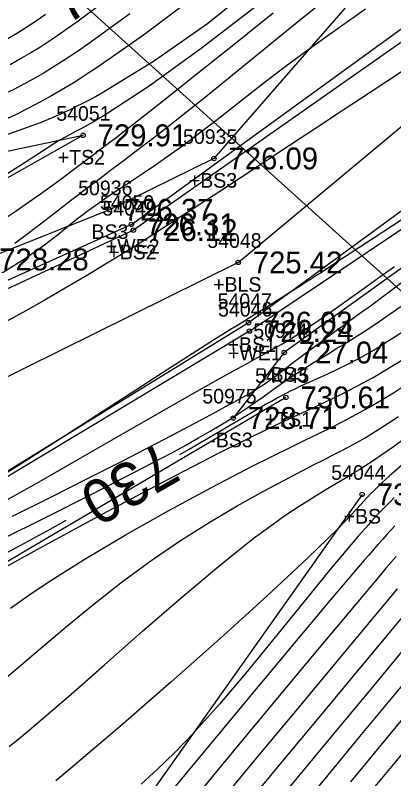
# Model space of a CAD drawing. Extents: x 1378535 to 1380697, y 997729 to 1000024.
# Drawn here: x 1379655.8 to 1379681.7, y 998912.5 to 998964.8 of the extents above; entities that cross this region are included whole.
import ezdxf

# ---------------------------------------------------------------- set-up
doc = ezdxf.new("R2010")
doc.units = 0
for name, color, linetype in [('RD_DTM_BkLn1', 7, 'Continuous'), ('RD_DTM_BkLn2', 7, 'Continuous'), ('RD_DTM_BkLn_txCode', 7, 'Continuous'), ('RD_DTM_Major1', 7, 'Continuous'), ('RD_DTM_Major1_Lbl', 7, 'Continuous'), ('RD_DTM_Minor1', 7, 'Continuous'), ('RD_EX_Bridge', 7, 'Continuous'), ('RD_EX_H2O', 7, 'Continuous'), ('RD_EX_H2O_txCode', 7, 'Continuous'), ('RD_EX_TX_H2O_ELEV', 7, 'Continuous'), ('RD_EX_TX_Misc_ELEV', 7, 'Continuous'), ('RD_SMD_Locator', 7, 'Continuous')]:
    doc.layers.add(name, color=color, linetype=linetype)

msp = doc.modelspace()

# ---------------------------------------------------------------- linework, layer by layer
at = {"layer": 'RD_DTM_BkLn1'}
for points in [[(1379671.069, 998947.908), (1379694.884, 998967.78), (1379723.442, 999002.448), (1379771.255, 999073.041), (1379827.632, 999138.855), (1379861.249, 999179.195), (1379915.357, 999192.54), (1379973.258, 999207.681), (1380032.706, 999223.017), (1380054.696, 999270.258), (1380073.859, 999314.517)], [(1379671.069, 998947.908), (1379636.827, 998930.955), (1379605.186, 998911.649), (1379580.097, 998894.437), (1379553.453, 998877.652)]]:
    msp.add_lwpolyline(points, dxfattribs=at)
at = {"layer": 'RD_DTM_BkLn2'}
for points in [[(1380068.121, 999316.651), (1380049.657, 999274.82), (1380028.513, 999225.034), (1379966.47, 999214.136), (1379918.102, 999198.529), (1379857.342, 999182.9), (1379822.296, 999142.387), (1379766.345, 999075.773), (1379728.069, 999017.429), (1379693.219, 998970.733), (1379663.886, 998950.121)], [(1380081.016, 999311.458), (1380061.411, 999264.141), (1380033.797, 999220.561), (1379978.164, 999199.192), (1379919.041, 999191.309), (1379864.05, 999174.436), (1379831.301, 999133.028), (1379774.735, 999068.751), (1379734.541, 999013.539), (1379699.544, 998964.07), (1379671.775, 998943.782)], [(1379549.178, 999022.196), (1379561.654, 999008.614), (1379573.991, 998995.636), (1379587.739, 998979.101), (1379600.39, 998963.869), (1379618.836, 998956.235), (1379632.894, 998950.83), (1379660.439, 998956.621)], [(1379695.125, 999000.448), (1379690.796, 998988.599), (1379687.263, 998975.552), (1379669.405, 998955.034), (1379662.246, 998951.517), (1379653.695, 998948.116)], [(1379714.915, 998970.843), (1379709.288, 998967.69), (1379703.428, 998962.728), (1379674.221, 998941.737), (1379670.73, 998937.246)], [(1379660.439, 998956.621), (1379635.32, 998942.435), (1379597.334, 998926.658), (1379573.512, 998905.836), (1379548.348, 998895.437), (1379520.384, 998878.793)], [(1379663.886, 998950.121), (1379647.752, 998942.603), (1379634.064, 998936.73), (1379600.91, 998918.66), (1379577.302, 998899.287), (1379550.883, 998881.561), (1379521.593, 998873.746)], [(1379671.775, 998943.782), (1379640.108, 998924.255), (1379608.322, 998907.031), (1379585.019, 998888.315), (1379555.8, 998870.974), (1379525.725, 998858.388)], [(1379674.341, 998938.659), (1379643.601, 998920.545), (1379614.018, 998898.062), (1379587.543, 998885.495), (1379561.757, 998869.277), (1379529.754, 998852.608)], [(1379679.56, 998932.013), (1379659.421, 998903.53), (1379632.901, 998872.262), (1379612.083, 998858.812), (1379587.234, 998833.516)]]:
    msp.add_lwpolyline(points, dxfattribs=at)
at = {"layer": 'RD_DTM_Major1'}
for points in [[(1379672.467, 998965.581), (1379668.537, 998962.561), (1379664.961, 998959.996), (1379662.065, 998958.089), (1379661.974, 998958.033), (1379661.884, 998957.978), (1379661.796, 998957.925), (1379661.709, 998957.872), (1379661.623, 998957.821), (1379661.539, 998957.771), (1379661.487, 998957.741), (1379661.437, 998957.711), (1379661.386, 998957.681), (1379661.336, 998957.652), (1379661.287, 998957.623), (1379661.238, 998957.595), (1379660.789, 998957.34), (1379660.372, 998957.113), (1379659.978, 998956.903), (1379659.597, 998956.7), (1379659.217, 998956.497), (1379658.83, 998956.283), (1379656.473, 998954.761), (1379655.294, 998954.001)], [(1379657.871, 998964.908), (1379657.22, 998964.455), (1379656.58, 998964.027), (1379655.94, 998963.62), (1379655.291, 998963.232), (1379654.881, 998962.998), (1379654.461, 998962.768), (1379654.03, 998962.541), (1379653.585, 998962.316), (1379653.125, 998962.092), (1379652.646, 998961.867), (1379650.009, 998960.748), (1379647.009, 998959.668), (1379643.769, 998958.7), (1379640.413, 998957.919), (1379637.065, 998957.397), (1379633.849, 998957.209), (1379631.586, 998957.321), (1379629.45, 998957.624), (1379627.424, 998958.081), (1379625.492, 998958.655), (1379623.638, 998959.309)], [(1379667.082, 998934.748), (1379667.704, 998935.114), (1379669.803, 998936.354), (1379671.627, 998937.427), (1379672.094, 998937.699), (1379672.534, 998937.953), (1379672.951, 998938.191), (1379673.349, 998938.414), (1379673.73, 998938.623), (1379674.098, 998938.82), (1379674.406, 998938.979), (1379674.708, 998939.131), (1379675.009, 998939.279), (1379675.31, 998939.423), (1379675.615, 998939.565), (1379675.925, 998939.706), (1379676.547, 998939.985), (1379677.208, 998940.281), (1379677.914, 998940.609), (1379678.673, 998940.982), (1379679.492, 998941.414), (1379680.379, 998941.917), (1379682.77, 998943.437)], [(1379684.363, 998935.823), (1379681.547, 998933.373), (1379681.447, 998933.283), (1379681.164, 998933.025), (1379680.917, 998932.796), (1379680.849, 998932.732), (1379680.782, 998932.669), (1379680.523, 998932.421), (1379680.457, 998932.357), (1379680.271, 998932.173), (1379680.211, 998932.114), (1379679.83, 998931.723), (1379679.485, 998931.355), (1379678.79, 998930.596), (1379678.383, 998930.163), (1379677.898, 998929.663), (1379675.828, 998927.649), (1379673.048, 998925.062), (1379669.833, 998922.144), (1379666.457, 998919.139), (1379663.194, 998916.289), (1379660.318, 998913.839), (1379659.698, 998913.323), (1379659.115, 998912.842), (1379658.567, 998912.393)], [(1379631.542, 998912.36), (1379635.038, 998915.154), (1379638.33, 998917.735), (1379641.213, 998919.923), (1379641.782, 998920.342), (1379642.323, 998920.733), (1379642.84, 998921.1), (1379643.334, 998921.445), (1379643.811, 998921.77), (1379644.271, 998922.078), (1379645.059, 998922.586), (1379645.822, 998923.057), (1379646.572, 998923.499), (1379647.324, 998923.925), (1379648.093, 998924.345), (1379648.891, 998924.769), (1379650.204, 998925.453), (1379651.618, 998926.18), (1379653.128, 998926.956), (1379654.729, 998927.787), (1379656.418, 998928.678), (1379658.189, 998929.637), (1379659.287, 998930.25)], [(1379683.094, 998924.566), (1379681.167, 998922.234), (1379678.907, 998919.514), (1379676.476, 998916.593), (1379674.037, 998913.658), (1379671.752, 998910.898)]]:
    msp.add_lwpolyline(points, dxfattribs=at)
at = {"layer": 'RD_DTM_Minor1'}
for points in [[(1379672.567, 998967.197), (1379668.956, 998964.271), (1379665.269, 998961.674), (1379661.729, 998959.508), (1379661.286, 998959.265), (1379660.848, 998959.03), (1379660.412, 998958.805), (1379659.979, 998958.588), (1379659.547, 998958.379), (1379659.116, 998958.177), (1379658.848, 998958.056), (1379658.58, 998957.938), (1379658.312, 998957.822), (1379658.042, 998957.708), (1379657.772, 998957.596), (1379657.5, 998957.486), (1379654.823, 998956.522)], [(1379662.695, 998966.377), (1379660.011, 998964.385), (1379659.348, 998963.912), (1379658.709, 998963.468), (1379658.086, 998963.048), (1379657.47, 998962.649), (1379656.855, 998962.267), (1379656.231, 998961.9), (1379655.838, 998961.678), (1379655.437, 998961.459)], [(1379677.981, 998966.688), (1379674.99, 998964.251), (1379671.922, 998961.751), (1379668.938, 998959.336), (1379666.197, 998957.158), (1379665.17, 998956.36), (1379664.203, 998955.619), (1379663.29, 998954.925), (1379662.422, 998954.27), (1379661.591, 998953.644), (1379660.79, 998953.039), (1379659.678, 998952.19), (1379658.616, 998951.374), (1379657.608, 998950.599), (1379656.659, 998949.875), (1379655.773, 998949.211)], [(1379667.968, 998966.035), (1379664.59, 998963.487), (1379661.4, 998961.263), (1379660.843, 998960.897), (1379660.295, 998960.544), (1379659.752, 998960.205), (1379659.212, 998959.875), (1379658.671, 998959.556), (1379658.125, 998959.243), (1379657.784, 998959.054), (1379657.44, 998958.866), (1379657.091, 998958.68), (1379656.738, 998958.495), (1379656.379, 998958.311), (1379656.014, 998958.128), (1379652.735, 998956.635)], [(1379679.8, 998965.259), (1379677.845, 998963.902), (1379675.924, 998962.524), (1379674.295, 998961.31), (1379672.739, 998960.117), (1379671.252, 998958.959), (1379669.833, 998957.851), (1379668.479, 998956.807), (1379667.188, 998955.843), (1379666.273, 998955.187), (1379665.393, 998954.577), (1379664.548, 998954.005), (1379663.74, 998953.467), (1379662.97, 998952.955), (1379662.239, 998952.463), (1379661.736, 998952.117), (1379661.251, 998951.776), (1379660.781, 998951.436), (1379660.325, 998951.095), (1379659.878, 998950.751), (1379659.439, 998950.401), (1379659.185, 998950.193), (1379658.929, 998949.981), (1379658.666, 998949.765), (1379658.393, 998949.544), (1379658.105, 998949.318), (1379657.799, 998949.085), (1379656.427, 998948.132), (1379654.789, 998947.112)], [(1379663.646, 998964.937), (1379660.744, 998962.844), (1379660.127, 998962.421), (1379659.527, 998962.018), (1379658.936, 998961.634), (1379658.351, 998961.267), (1379657.765, 998960.912), (1379657.173, 998960.569), (1379656.801, 998960.361), (1379656.424, 998960.155), (1379656.039, 998959.952), (1379655.647, 998959.75), (1379655.246, 998959.549), (1379654.835, 998959.348), (1379651.818, 998958.014), (1379648.429, 998956.749), (1379644.8, 998955.634), (1379641.063, 998954.747), (1379637.349, 998954.17), (1379633.79, 998953.981), (1379631.289, 998954.129), (1379628.922, 998954.499), (1379626.664, 998955.046), (1379624.488, 998955.729)], [(1379673.464, 998964.993), (1379670.883, 998962.918), (1379668.356, 998960.898), (1379665.978, 998959.011), (1379663.844, 998957.339), (1379663.262, 998956.888), (1379662.706, 998956.46), (1379662.174, 998956.052), (1379661.662, 998955.662), (1379661.166, 998955.285), (1379660.683, 998954.919), (1379659.887, 998954.319), (1379659.104, 998953.735), (1379658.321, 998953.16), (1379657.528, 998952.589), (1379656.71, 998952.015), (1379655.857, 998951.433), (1379654.532, 998950.562)], [(1379682.328, 998961.012), (1379680.102, 998959.554), (1379678.204, 998958.308), (1379676.363, 998957.097), (1379674.588, 998955.929), (1379671.267, 998953.742), (1379669.737, 998952.737), (1379668.842, 998952.149), (1379667.974, 998951.582), (1379667.123, 998951.029), (1379666.281, 998950.485), (1379665.436, 998949.943), (1379664.58, 998949.4), (1379663.304, 998948.599), (1379661.985, 998947.786), (1379660.623, 998946.965), (1379659.222, 998946.138), (1379657.781, 998945.31), (1379656.303, 998944.485), (1379654.703, 998943.622)], [(1379655.04, 998933.41), (1379656.625, 998934.409), (1379658.269, 998935.453), (1379660.196, 998936.69), (1379662.14, 998937.945), (1379664.054, 998939.185), (1379665.891, 998940.373), (1379667.601, 998941.474), (1379669.137, 998942.453), (1379669.632, 998942.764), (1379670.1, 998943.057), (1379670.546, 998943.334), (1379670.97, 998943.597), (1379671.376, 998943.847), (1379671.765, 998944.087), (1379672.288, 998944.41), (1379672.788, 998944.719), (1379673.272, 998945.02), (1379673.746, 998945.315), (1379674.215, 998945.61), (1379674.685, 998945.908), (1379674.89, 998946.039), (1379675.098, 998946.172), (1379675.311, 998946.308), (1379675.759, 998946.597), (1379675.998, 998946.752), (1379676.262, 998946.923), (1379676.542, 998947.104), (1379676.837, 998947.296), (1379677.481, 998947.715), (1379677.832, 998947.943), (1379680.392, 998949.615), (1379683.492, 998951.653)], [(1379654.893, 998931.448), (1379657.44, 998932.881), (1379660.135, 998934.423), (1379662.873, 998936.002), (1379665.547, 998937.545), (1379668.053, 998938.979), (1379670.285, 998940.232), (1379671.004, 998940.627), (1379671.678, 998940.994), (1379672.313, 998941.339), (1379672.911, 998941.668), (1379673.478, 998941.985), (1379674.019, 998942.297), (1379674.688, 998942.701), (1379675.33, 998943.109), (1379675.959, 998943.524), (1379676.585, 998943.951), (1379677.219, 998944.393), (1379677.873, 998944.855), (1379678.759, 998945.483), (1379679.703, 998946.153), (1379680.71, 998946.87), (1379681.786, 998947.638)], [(1379655.616, 998930.512), (1379658.227, 998931.826), (1379660.79, 998933.119), (1379663.204, 998934.347), (1379664.688, 998935.111), (1379666.062, 998935.825), (1379667.325, 998936.489), (1379668.479, 998937.101), (1379669.523, 998937.66), (1379670.458, 998938.163), (1379670.781, 998938.338), (1379671.091, 998938.507), (1379671.388, 998938.672), (1379671.673, 998938.834), (1379671.949, 998938.996), (1379672.217, 998939.158), (1379672.607, 998939.408), (1379672.985, 998939.665), (1379673.355, 998939.927), (1379673.721, 998940.196), (1379674.087, 998940.471), (1379674.457, 998940.753), (1379674.958, 998941.134), (1379675.477, 998941.527), (1379676.02, 998941.937), (1379676.592, 998942.364), (1379677.197, 998942.813), (1379677.842, 998943.285), (1379678.175, 998943.526), (1379678.519, 998943.776), (1379678.876, 998944.034), (1379679.632, 998944.583), (1379680.033, 998944.876), (1379681.685, 998946.104), (1379683.515, 998947.49)], [(1379654.821, 998928.912), (1379657.915, 998930.459), (1379661.006, 998932.012), (1379663.928, 998933.504), (1379666.519, 998934.868), (1379667.477, 998935.391), (1379668.353, 998935.883), (1379669.155, 998936.347), (1379669.89, 998936.785), (1379670.563, 998937.203), (1379671.183, 998937.602), (1379671.75, 998937.981), (1379672.279, 998938.348), (1379672.778, 998938.701), (1379673.717, 998939.376), (1379674.175, 998939.7), (1379674.567, 998939.97), (1379674.967, 998940.239), (1379675.382, 998940.51), (1379675.816, 998940.787), (1379676.276, 998941.074), (1379676.768, 998941.374), (1379677.27, 998941.677), (1379677.811, 998942.002), (1379678.394, 998942.356), (1379679.023, 998942.746), (1379679.703, 998943.179), (1379680.436, 998943.661), (1379683.208, 998945.598)], [(1379654.175, 998926.525), (1379657.809, 998928.521), (1379661.742, 998930.652), (1379665.768, 998932.791), (1379669.681, 998934.812), (1379673.277, 998936.588), (1379674.564, 998937.197), (1379675.785, 998937.767), (1379676.956, 998938.316), (1379678.091, 998938.864), (1379679.206, 998939.429), (1379680.317, 998940.029), (1379682.577, 998941.389)], [(1379655.478, 998924.227), (1379656.734, 998925.112), (1379658.11, 998926.037), (1379660.632, 998927.626), (1379663.404, 998929.265), (1379666.311, 998930.901), (1379669.241, 998932.484), (1379672.081, 998933.961), (1379674.716, 998935.28), (1379675.674, 998935.747), (1379676.591, 998936.192), (1379677.476, 998936.626), (1379678.337, 998937.058), (1379679.182, 998937.501), (1379680.021, 998937.963), (1379681.713, 998938.982), (1379683.42, 998940.116)], [(1379654.332, 998918.764), (1379655.857, 998920.033), (1379657.523, 998921.446), (1379659.308, 998922.955), (1379661.192, 998924.507), (1379663.153, 998926.052), (1379665.169, 998927.54), (1379667.119, 998928.864), (1379669.07, 998930.091), (1379670.992, 998931.222), (1379672.855, 998932.26), (1379674.63, 998933.205), (1379676.285, 998934.058), (1379676.898, 998934.37), (1379677.492, 998934.673), (1379678.071, 998934.972), (1379678.64, 998935.273), (1379679.203, 998935.58), (1379679.763, 998935.898), (1379680.899, 998936.59), (1379682.062, 998937.356)], [(1379655.387, 998914.745), (1379655.975, 998915.22), (1379656.597, 998915.73), (1379657.258, 998916.281), (1379659.449, 998918.166), (1379661.909, 998920.33), (1379664.522, 998922.633), (1379667.17, 998924.936), (1379669.733, 998927.099), (1379672.096, 998928.981), (1379673.226, 998929.82), (1379674.275, 998930.557), (1379675.253, 998931.208), (1379676.168, 998931.789), (1379677.029, 998932.315), (1379678.46, 998933.168), (1379678.764, 998933.35), (1379679.067, 998933.534), (1379679.372, 998933.722), (1379679.68, 998933.916), (1379680.317, 998934.332), (1379680.986, 998934.787), (1379681.699, 998935.291), (1379682.468, 998935.853)], [(1379681.767, 998931.804), (1379681.54, 998931.576), (1379681.317, 998931.35), (1379681.099, 998931.124), (1379680.883, 998930.899), (1379680.669, 998930.673), (1379680.457, 998930.445), (1379680.225, 998930.192), (1379679.993, 998929.936), (1379679.76, 998929.677), (1379679.527, 998929.413), (1379679.292, 998929.145), (1379679.055, 998928.871), (1379677.33, 998926.817), (1379675.501, 998924.571), (1379673.608, 998922.229), (1379671.691, 998919.887), (1379669.791, 998917.642), (1379667.948, 998915.59), (1379666.72, 998914.321), (1379665.544, 998913.182), (1379664.424, 998912.161)], [(1379681.806, 998929.863), (1379681.549, 998929.584), (1379681.261, 998929.268), (1379680.968, 998928.941), (1379680.667, 998928.601), (1379680.356, 998928.249), (1379680.035, 998927.881), (1379679.702, 998927.496), (1379677.368, 998924.76), (1379674.691, 998921.572), (1379671.863, 998918.173), (1379669.075, 998914.806), (1379666.519, 998911.713)], [(1379681.884, 998927.761), (1379681.196, 998926.951), (1379680.824, 998926.509), (1379678.666, 998923.938), (1379676.144, 998920.917), (1379673.448, 998917.678), (1379670.771, 998914.452), (1379668.304, 998911.468)], [(1379681.963, 998925.541), (1379679.933, 998923.099), (1379677.548, 998920.234), (1379674.985, 998917.155), (1379672.424, 998914.072), (1379670.044, 998911.197)], [(1379682.38, 998921.353), (1379680.239, 998918.773), (1379677.94, 998916.009), (1379675.626, 998913.224), (1379673.443, 998910.584)], [(1379683.579, 998920.462), (1379681.556, 998918.022), (1379679.387, 998915.413), (1379677.2, 998912.779), (1379675.123, 998910.262)], [(1379682.862, 998917.263), (1379680.823, 998914.809), (1379678.764, 998912.326)], [(1379682.252, 998914.2), (1379680.322, 998911.867)]]:
    msp.add_lwpolyline(points, dxfattribs=at)
at = {"layer": 'RD_EX_Bridge'}
msp.add_lwpolyline([(1379637.224, 998986.549), (1379715.012, 998916.385), (1379722.406, 998924.582), (1379729.964, 998932.802)], dxfattribs=at)
at = {"layer": 'RD_EX_H2O'}
for points in [[(1379663.754, 998950.515), (1379692.381, 998971.287), (1379719.043, 999005.745), (1379767.054, 999077.466), (1379820.322, 999142.061), (1379856.776, 999184.172), (1379909.653, 999199.365), (1379968.411, 999216.307), (1380029.427, 999227.408), (1380049.406, 999276.128), (1380067.001, 999316.436)], [(1379671.834, 998943.202), (1379700.963, 998962.761), (1379729.374, 998999.597), (1379746.583, 999025.229), (1379775.663, 999068.698), (1379833.361, 999132.972), (1379865.604, 999174.536), (1379921.646, 999184.161), (1379977.925, 999198.092), (1380034.402, 999218.74), (1380062.356, 999262.9), (1380081.879, 999311.699)], [(1379663.754, 998950.515), (1379645.661, 998942.36), (1379634.043, 998937.632), (1379600.64, 998919.048), (1379550.41, 998881.808), (1379521.385, 998874.616)], [(1379671.834, 998943.202), (1379640, 998924.062), (1379608.579, 998906.539), (1379585.103, 998887.86), (1379555.99, 998870.389), (1379525.834, 998856.734)]]:
    msp.add_lwpolyline(points, dxfattribs=at)
at = {"layer": 'RD_SMD_Locator'}
for centre in [(1379660.439, 998956.621), (1379660.439, 998956.621), (1379669.405, 998955.034), (1379662.246, 998951.517), (1379663.754, 998950.515), (1379663.754, 998950.515), (1379663.886, 998950.121), (1379663.886, 998950.121), (1379671.069, 998947.908), (1379671.775, 998943.782), (1379671.775, 998943.782), (1379671.834, 998943.202), (1379674.221, 998941.737), (1379674.341, 998938.659), (1379674.341, 998938.659), (1379670.73, 998937.246), (1379679.56, 998932.013)]:
    msp.add_circle(centre, 0.15, dxfattribs=at)

# ---------------------------------------------------------------- texts
at = {"layer": 'RD_DTM_BkLn_txCode'}
for s, p in [('54051', (1379658.604, 998957.621)), ('54051', (1379658.604, 998957.621)), ('50935', (1379667.287, 998956.034)), ('+TS2', (1379658.707, 998954.621)), ('+TS2', (1379658.707, 998954.621)), ('+BS3', (1379667.688, 998953.034)), ('50936', (1379660.104, 998952.517)), ('54049', (1379661.768, 998951.121)), ('54049', (1379661.768, 998951.121)), ('BS3', (1379661.018, 998949.517)), ('54048', (1379668.951, 998948.908)), ('+BS2', (1379662.169, 998948.121)), ('+BS2', (1379662.169, 998948.121)), ('+BLS', (1379669.352, 998945.908)), ('54047', (1379669.657, 998944.782)), ('54047', (1379669.657, 998944.782)), ('50974', (1379672.103, 998942.737)), ('+BS1', (1379670.342, 998941.782)), ('+BS1', (1379670.342, 998941.782)), ('54045', (1379672.223, 998939.659)), ('54045', (1379672.223, 998939.659)), ('+BS3', (1379672.504, 998939.737)), ('50975', (1379668.612, 998938.246)), ('+TS1', (1379672.892, 998936.659)), ('+TS1', (1379672.892, 998936.659)), ('-BS3', (1379669.093, 998935.246)), ('54044', (1379677.442, 998933.013)), ('+BS', (1379678.292, 998930.013))]:
    msp.add_text(s, height=1, dxfattribs=at).set_placement(p)
at = {"layer": 'RD_DTM_Major1_Lbl'}
for s, rotation, p in [('735', 37.6034, (1379659.369, 998964.087)), ('730', 209.9847, (1379665.784, 998935.698))]:
    msp.add_text(s, height=3, rotation=rotation, dxfattribs=at).set_placement(p)
at = {"layer": 'RD_EX_H2O_txCode'}
for s, p in [('54050', (1379661.597, 998951.515)), ('54050', (1379661.597, 998951.515)), ('+WE2', (1379661.998, 998948.515)), ('+WE2', (1379661.998, 998948.515)), ('54046', (1379669.692, 998944.202)), ('+WE1', (1379670.362, 998941.202))]:
    msp.add_text(s, height=1, dxfattribs=at).set_placement(p)
at = {"layer": 'RD_EX_TX_H2O_ELEV'}
for s, p in [('726.31', (1379664.754, 998949.765)), ('726.31', (1379664.754, 998949.765)), ('726.24', (1379672.834, 998942.452))]:
    msp.add_text(s, height=1.5, dxfattribs=at).set_placement(p)
at = {"layer": 'RD_EX_TX_Misc_ELEV'}
for s, p in [('729.91', (1379661.439, 998955.871)), ('729.91', (1379661.439, 998955.871)), ('726.09', (1379670.405, 998954.284)), ('726.37', (1379663.246, 998950.767)), ('726.12', (1379664.886, 998949.371)), ('726.12', (1379664.886, 998949.371)), ('728.28', (1379654.695, 998947.366)), ('728.28', (1379654.695, 998947.366)), ('725.42', (1379672.069, 998947.158)), ('726.03', (1379672.775, 998943.032)), ('726.03', (1379672.775, 998943.032)), ('727.04', (1379675.221, 998940.987)), ('730.61', (1379675.341, 998937.909)), ('730.61', (1379675.341, 998937.909)), ('728.71', (1379671.73, 998936.496)), ('734.83', (1379680.56, 998931.263))]:
    msp.add_text(s, height=1.5, dxfattribs=at).set_placement(p)

doc.saveas('drawing.dxf')
